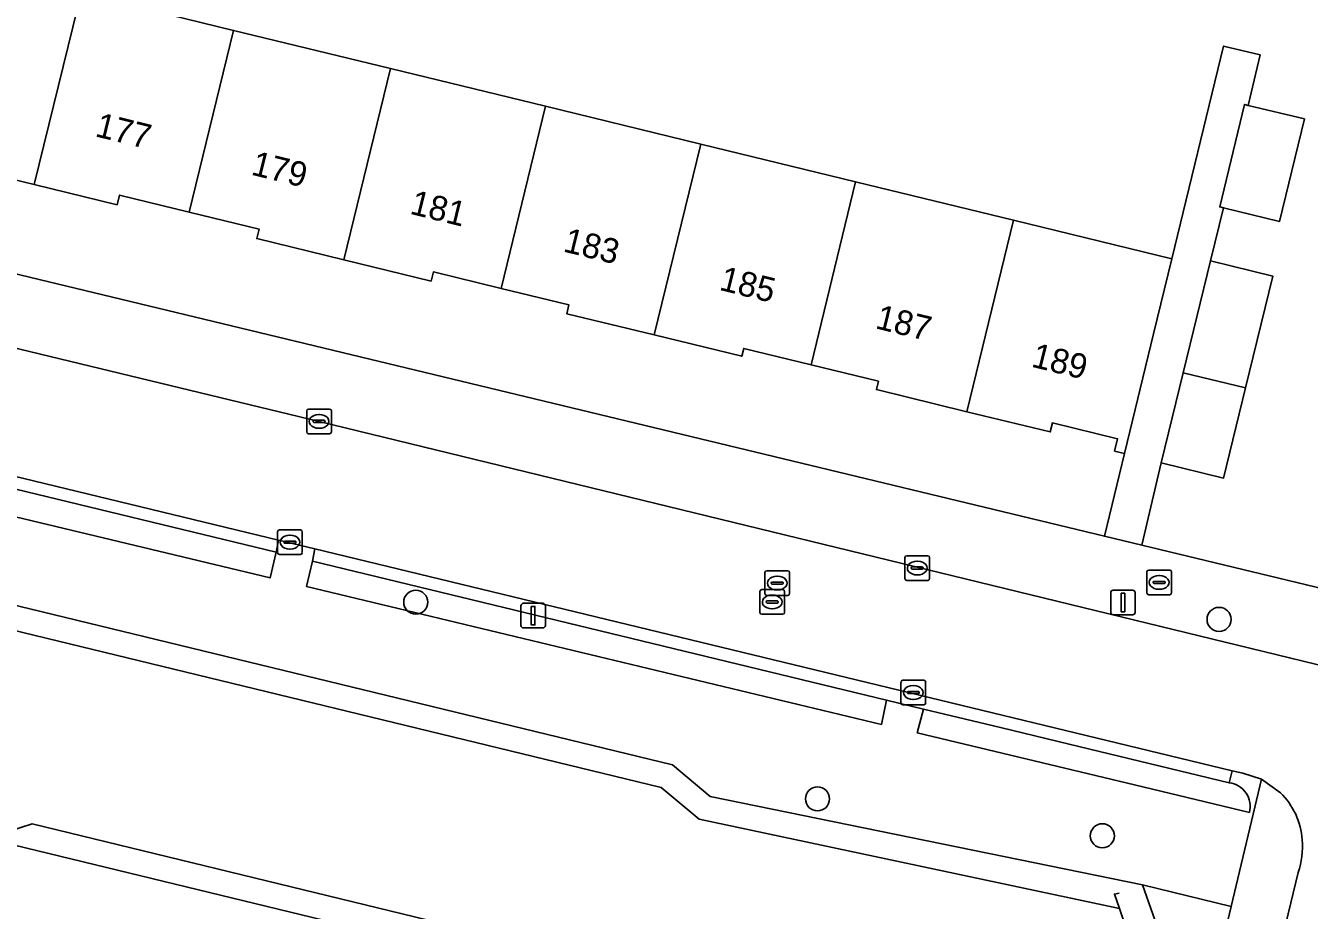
# Model space of a CAD drawing. Extents: x 162803 to 163818, y 381639 to 382475.
# Drawn here: x 163709.5 to 163761.6, y 382213.3 to 382249.2 of the extents above; entities that cross this region are included whole.
import ezdxf

# ---------------------------------------------------------------- set-up
doc = ezdxf.new("R2010")
doc.units = 0
for name, color, linetype in [('IMGEO_Boom', 7, 'Continuous'), ('IMGEO_Brandkraan', 7, 'Continuous'), ('IMGEO_Erf', 7, 'Continuous'), ('IMGEO_Groenvoorziening', 7, 'Continuous'), ('IMGEO_Haag', 7, 'Continuous'), ('IMGEO_Kolk', 7, 'Continuous'), ('IMGEO_Lichtmast', 7, 'Continuous'), ('IMGEO_Muur', 7, 'Continuous'), ('IMGEO_Oever', 7, 'Continuous'), ('IMGEO_Pand', 7, 'Continuous'), ('IMGEO_Pand_nummerreeks', 7, 'Continuous'), ('IMGEO_Rijbaan_lokaal_open', 7, 'Continuous'), ('IMGEO_Rioolput', 7, 'Continuous'), ('IMGEO_Voetpad_open', 7, 'Continuous'), ('IMGEO_Waterloop', 7, 'Continuous')]:
    doc.layers.add(name, color=color, linetype=linetype)

msp = doc.modelspace()

# ---------------------------------------------------------------- linework, layer by layer
at = {"layer": 'IMGEO_Boom'}
for centre in [(163725.337, 382225.828), (163757.935, 382225.13), (163741.638, 382217.843), (163753.197, 382216.344)]:
    msp.add_circle(centre, 0.489, dxfattribs=at)
at = {"layer": 'IMGEO_Brandkraan'}
for p, q in [((163755.004, 382226.205), (163755.004, 382227.057)), ((163755.079, 382227.131), (163755.931, 382227.131)), ((163756.005, 382227.057), (163756.005, 382226.205)), ((163755.263, 382226.625), (163755.263, 382226.637)), ((163755.701, 382226.588), (163755.303, 382226.588)), ((163755.306, 382226.674), (163755.704, 382226.674)), ((163755.492, 382226.911), (163755.517, 382226.911)), ((163755.747, 382226.637), (163755.747, 382226.625)), ((163755.931, 382226.131), (163755.079, 382226.131)), ((163755.515, 382226.351), (163755.49, 382226.351))]:
    msp.add_line(p, q, dxfattribs=at)
for points in [[(163755.004, 382226.205), (163755.004, 382227.057)], [(163755.079, 382227.131), (163755.931, 382227.131)], [(163756.005, 382227.057), (163756.005, 382226.205)], [(163755.931, 382226.131), (163755.079, 382226.131)]]:
    msp.add_lwpolyline(points, dxfattribs=at)
for centre, radius, start, end in [((163755.081, 382227.055), 0.0765, 91.552, 178.448), ((163755.081, 382227.055), 0.0765, 91.552, 178.448), ((163755.929, 382227.055), 0.0765, 1.552, 88.448), ((163755.929, 382227.055), 0.0765, 1.552, 88.448), ((163755.303, 382226.634), 0.0403, 85.8775, 175.7526), ((163755.3, 382226.624), 0.0366, 178.938, 274.7102), ((163755.704, 382226.631), 0.043, 264.8664, 352.4533), ((163755.708, 382226.636), 0.0386, 1.7309, 96.639), ((163755.081, 382226.207), 0.0765, 181.552, 268.448), ((163755.081, 382226.207), 0.0765, 181.552, 268.448), ((163755.929, 382226.207), 0.0765, 271.552, 358.448), ((163755.929, 382226.207), 0.0765, 271.552, 358.448)]:
    msp.add_arc(centre, radius, start, end, dxfattribs=at)
for centre, major_axis, ratio, start_param, end_param in [((163755.491, 382226.631), (-0.387, 0.002), 0.722429, 4.712389, 7.853982), ((163755.516, 382226.631), (-0.39, 0.002), 0.717154, 1.570796, 4.712389)]:
    msp.add_ellipse(centre, major_axis=major_axis, ratio=ratio, start_param=start_param, end_param=end_param, dxfattribs=at)
at = {"layer": 'IMGEO_Erf'}
for points in [[(163714.023, 382250), (163717.945, 382249.045), (163724.316, 382247.493), (163730.601, 382245.962), (163736.898, 382244.428), (163743.187, 382242.896), (163749.589, 382241.337), (163756.014, 382239.772), (163758.116, 382248.409), (163759.608, 382248.049), (163759.115, 382245.999), (163761.396, 382245.448), (163760.392, 382241.29), (163758.12, 382241.839), (163757.587, 382239.684), (163760.114, 382239.068), (163759.01, 382234.535), (163758.117, 382230.869), (163755.59, 382231.484), (163754.801, 382228.139), (163761.48, 382226.528), (163775.344, 382223.185)], [(163696.236, 382242.263), (163753.279, 382228.506), (163754.09, 382231.863), (163753.692, 382231.96), (163753.814, 382232.462), (163751.172, 382233.105), (163751.083, 382232.74), (163747.701, 382233.563), (163744.027, 382234.457), (163744.111, 382234.801), (163741.378, 382235.466), (163738.644, 382236.131), (163738.567, 382235.814), (163735.015, 382236.678), (163731.467, 382237.542), (163731.554, 382237.9), (163728.802, 382238.57), (163726.051, 382239.239), (163725.961, 382238.867), (163722.422, 382239.728), (163718.887, 382240.588), (163718.982, 382240.979), (163716.148, 382241.669), (163713.315, 382242.358), (163713.219, 382241.964), (163709.854, 382242.783), (163706.266, 382243.656)]]:
    msp.add_lwpolyline(points, dxfattribs=at)
at = {"layer": 'IMGEO_Groenvoorziening'}
for points in [[(163605.062, 382250.972), (163735.758, 382219.218), (163737.29, 382217.945), (163754.822, 382214.356), (163758.424, 382213.479), (163759.649, 382218.64), (163758.896, 382218.88), (163758.46, 382218.986), (163758.344, 382218.494)], [(163657.455, 382221.482), (163699.164, 382211.305), (163703.089, 382210.347), (163713.011, 382207.926), (163715.535, 382207.31), (163753.314, 382198.091), (163753.177, 382197.38), (163754.462, 382197.072), (163757.128, 382208.021), (163757.583, 382209.938), (163758.424, 382213.479), (163754.822, 382214.356), (163755.671, 382211.974), (163755.3, 382210.464), (163754.831, 382208.556), (163754.54, 382207.374), (163752.797, 382205.704), (163744.834, 382208.206), (163741.654, 382208.042), (163708.092, 382216.197), (163707.826, 382215.095), (163706.879, 382215.313), (163707.145, 382216.427), (163572.981, 382249.028)], [(163759.164, 382217.289), (163754.838, 382218.326), (163745.687, 382220.52), (163745.938, 382221.49), (163744.433, 382221.855), (163744.23, 382220.869), (163720.908, 382226.461), (163721.153, 382227.497), (163721.246, 382227.992), (163719.762, 382228.351), (163719.666, 382227.857), (163719.426, 382226.816), (163700.386, 382231.381)], [(163751.848, 382220.058), (163749.059, 382220.734), (163745.938, 382221.49), (163745.687, 382220.52), (163754.838, 382218.326), (163759.164, 382217.289)], [(163758.344, 382218.494), (163751.848, 382220.058)]]:
    msp.add_lwpolyline(points, dxfattribs=at)
for points in [[(163700.811, 382232.937), (163700.653, 382232.465), (163719.666, 382227.857), (163719.762, 382228.351)], [(163700.653, 382232.465), (163700.386, 382231.381), (163719.426, 382226.816), (163719.666, 382227.857)], [(163721.246, 382227.992), (163721.153, 382227.497), (163744.433, 382221.855), (163745.938, 382221.49), (163749.059, 382220.734), (163751.848, 382220.058), (163758.344, 382218.494), (163758.46, 382218.986)], [(163721.153, 382227.497), (163720.908, 382226.461), (163744.23, 382220.869), (163744.433, 382221.855)]]:
    msp.add_lwpolyline(points, close=True, dxfattribs=at)
msp.add_arc((163758.229, 382217.534), 0.967, 345.3226, 83.1478, dxfattribs=at)
msp.add_arc((163758.229, 382217.534), 0.967, 345.3226, 83.1478, dxfattribs=at)
at = {"layer": 'IMGEO_Haag'}
for points in [[(163700.653, 382232.465), (163719.666, 382227.857), (163719.762, 382228.351), (163700.811, 382232.937)], [(163721.153, 382227.497), (163744.433, 382221.855), (163745.938, 382221.49), (163749.059, 382220.734), (163751.848, 382220.058), (163758.344, 382218.494), (163758.46, 382218.986), (163721.246, 382227.992)]]:
    msp.add_lwpolyline(points, close=True, dxfattribs=at)
at = {"layer": 'IMGEO_Kolk'}
for p, q in [((163720.913, 382232.743), (163720.913, 382233.595)), ((163720.988, 382233.669), (163721.84, 382233.669)), ((163721.401, 382233.449), (163721.426, 382233.449)), ((163721.914, 382233.595), (163721.914, 382232.743)), ((163721.172, 382233.163), (163721.172, 382233.175)), ((163721.61, 382233.126), (163721.212, 382233.126)), ((163721.215, 382233.212), (163721.613, 382233.212)), ((163721.424, 382232.889), (163721.399, 382232.889)), ((163721.656, 382233.175), (163721.656, 382233.163)), ((163721.84, 382232.669), (163720.988, 382232.669)), ((163719.731, 382227.839), (163719.731, 382228.691)), ((163719.806, 382228.765), (163720.658, 382228.765)), ((163720.732, 382228.691), (163720.732, 382227.839)), ((163719.99, 382228.259), (163719.99, 382228.271)), ((163720.428, 382228.222), (163720.03, 382228.222)), ((163720.033, 382228.308), (163720.431, 382228.308)), ((163720.219, 382228.545), (163720.244, 382228.545)), ((163720.474, 382228.271), (163720.474, 382228.259)), ((163720.658, 382227.765), (163719.806, 382227.765)), ((163720.242, 382227.985), (163720.217, 382227.985)), ((163745.185, 382226.789), (163745.185, 382227.641)), ((163745.26, 382227.715), (163746.112, 382227.715)), ((163746.186, 382227.641), (163746.186, 382226.789)), ((163745.444, 382227.209), (163745.444, 382227.221)), ((163745.882, 382227.172), (163745.484, 382227.172)), ((163745.487, 382227.258), (163745.885, 382227.258)), ((163745.673, 382227.495), (163745.698, 382227.495)), ((163745.928, 382227.221), (163745.928, 382227.209)), ((163746.112, 382226.715), (163745.26, 382226.715)), ((163745.696, 382226.935), (163745.671, 382226.935)), ((163745.027, 382221.735), (163745.027, 382222.587)), ((163745.102, 382222.661), (163745.954, 382222.661)), ((163745.515, 382222.441), (163745.54, 382222.441)), ((163746.028, 382222.587), (163746.028, 382221.735)), ((163745.286, 382222.155), (163745.286, 382222.167)), ((163745.724, 382222.118), (163745.326, 382222.118)), ((163745.329, 382222.204), (163745.727, 382222.204)), ((163745.538, 382221.881), (163745.513, 382221.881)), ((163745.77, 382222.167), (163745.77, 382222.155)), ((163745.954, 382221.661), (163745.102, 382221.661))]:
    msp.add_line(p, q, dxfattribs=at)
for points in [[(163720.913, 382232.743), (163720.913, 382233.595)], [(163720.988, 382233.669), (163721.84, 382233.669)], [(163721.914, 382233.595), (163721.914, 382232.743)], [(163721.84, 382232.669), (163720.988, 382232.669)], [(163719.731, 382227.839), (163719.731, 382228.691)], [(163719.806, 382228.765), (163720.658, 382228.765)], [(163720.732, 382228.691), (163720.732, 382227.839)], [(163720.658, 382227.765), (163719.806, 382227.765)], [(163745.185, 382226.789), (163745.185, 382227.641)], [(163745.26, 382227.715), (163746.112, 382227.715)], [(163746.186, 382227.641), (163746.186, 382226.789)], [(163746.112, 382226.715), (163745.26, 382226.715)], [(163745.027, 382221.735), (163745.027, 382222.587)], [(163745.102, 382222.661), (163745.954, 382222.661)], [(163746.028, 382222.587), (163746.028, 382221.735)], [(163745.954, 382221.661), (163745.102, 382221.661)]]:
    msp.add_lwpolyline(points, dxfattribs=at)
for centre, radius, start, end in [((163720.99, 382233.593), 0.0765, 91.552, 178.448), ((163720.99, 382233.593), 0.0765, 91.552, 178.448), ((163721.838, 382233.593), 0.0765, 1.552, 88.448), ((163721.838, 382233.593), 0.0765, 1.552, 88.448), ((163720.99, 382232.745), 0.0765, 181.552, 268.448), ((163720.99, 382232.745), 0.0765, 181.552, 268.448), ((163721.212, 382233.172), 0.0403, 85.8775, 175.7526), ((163721.209, 382233.162), 0.0366, 178.938, 274.7102), ((163721.613, 382233.169), 0.043, 264.8664, 352.4533), ((163721.617, 382233.174), 0.0386, 1.7309, 96.639), ((163721.838, 382232.745), 0.0765, 271.552, 358.448), ((163721.838, 382232.745), 0.0765, 271.552, 358.448), ((163719.808, 382228.689), 0.0765, 91.552, 178.448), ((163719.808, 382228.689), 0.0765, 91.552, 178.448), ((163720.656, 382228.689), 0.0765, 1.552, 88.448), ((163720.656, 382228.689), 0.0765, 1.552, 88.448), ((163720.03, 382228.268), 0.0403, 85.8775, 175.7526), ((163720.027, 382228.258), 0.0366, 178.938, 274.7102), ((163720.431, 382228.265), 0.043, 264.8664, 352.4533), ((163720.435, 382228.27), 0.0386, 1.7309, 96.639), ((163719.808, 382227.841), 0.0765, 181.552, 268.448), ((163719.808, 382227.841), 0.0765, 181.552, 268.448), ((163720.656, 382227.841), 0.0765, 271.552, 358.448), ((163720.656, 382227.841), 0.0765, 271.552, 358.448), ((163745.262, 382227.639), 0.0765, 91.552, 178.448), ((163745.262, 382227.639), 0.0765, 91.552, 178.448), ((163746.11, 382227.639), 0.0765, 1.552, 88.448), ((163746.11, 382227.639), 0.0765, 1.552, 88.448), ((163745.484, 382227.218), 0.0403, 85.8775, 175.7526), ((163745.481, 382227.208), 0.0366, 178.938, 274.7102), ((163745.885, 382227.215), 0.043, 264.8664, 352.4533), ((163745.889, 382227.22), 0.0386, 1.7309, 96.639), ((163745.262, 382226.791), 0.0765, 181.552, 268.448), ((163745.262, 382226.791), 0.0765, 181.552, 268.448), ((163746.11, 382226.791), 0.0765, 271.552, 358.448), ((163746.11, 382226.791), 0.0765, 271.552, 358.448), ((163745.104, 382222.585), 0.0765, 91.552, 178.448), ((163745.104, 382222.585), 0.0765, 91.552, 178.448), ((163745.952, 382222.585), 0.0765, 1.552, 88.448), ((163745.952, 382222.585), 0.0765, 1.552, 88.448), ((163745.326, 382222.164), 0.0403, 85.8775, 175.7526), ((163745.323, 382222.154), 0.0366, 178.938, 274.7102), ((163745.727, 382222.161), 0.043, 264.8664, 352.4533), ((163745.731, 382222.166), 0.0386, 1.7309, 96.639), ((163745.104, 382221.737), 0.0765, 181.552, 268.448), ((163745.104, 382221.737), 0.0765, 181.552, 268.448), ((163745.952, 382221.737), 0.0765, 271.552, 358.448), ((163745.952, 382221.737), 0.0765, 271.552, 358.448)]:
    msp.add_arc(centre, radius, start, end, dxfattribs=at)
for centre, major_axis, ratio, start_param, end_param in [((163721.4, 382233.169), (-0.387, 0.002), 0.722429, 4.712389, 7.853982), ((163721.425, 382233.169), (-0.39, 0.002), 0.717154, 1.570796, 4.712389), ((163720.218, 382228.265), (-0.387, 0.002), 0.722429, 4.712389, 7.853982), ((163720.243, 382228.265), (-0.39, 0.002), 0.717154, 1.570796, 4.712389), ((163745.672, 382227.215), (-0.387, 0.002), 0.722429, 4.712389, 7.853982), ((163745.697, 382227.215), (-0.39, 0.002), 0.717154, 1.570796, 4.712389), ((163745.514, 382222.161), (-0.387, 0.002), 0.722429, 4.712389, 7.853982), ((163745.539, 382222.161), (-0.39, 0.002), 0.717154, 1.570796, 4.712389)]:
    msp.add_ellipse(centre, major_axis=major_axis, ratio=ratio, start_param=start_param, end_param=end_param, dxfattribs=at)
at = {"layer": 'IMGEO_Lichtmast'}
for p, q in [((163753.538, 382225.416), (163753.538, 382226.216)), ((163753.538, 382226.216), (163753.538, 382225.416)), ((163753.638, 382226.316), (163754.428, 382226.316)), ((163754.428, 382226.316), (163753.638, 382226.316)), ((163754.528, 382226.216), (163754.528, 382225.416)), ((163754.528, 382225.416), (163754.528, 382226.216)), ((163729.605, 382224.883), (163729.605, 382225.683)), ((163729.605, 382225.683), (163729.605, 382224.883)), ((163729.705, 382225.783), (163730.495, 382225.783)), ((163730.495, 382225.783), (163729.705, 382225.783)), ((163730.595, 382225.683), (163730.595, 382224.883)), ((163730.595, 382224.883), (163730.595, 382225.683)), ((163754.428, 382225.316), (163753.638, 382225.316)), ((163753.638, 382225.316), (163754.428, 382225.316)), ((163730.495, 382224.783), (163729.705, 382224.783)), ((163729.705, 382224.783), (163730.495, 382224.783))]:
    msp.add_line(p, q, dxfattribs=at)
for points in [[(163753.958, 382226.191), (163754.108, 382226.191), (163754.108, 382225.441), (163753.958, 382225.441), (163753.958, 382226.191)], [(163730.025, 382225.658), (163730.175, 382225.658), (163730.175, 382224.908), (163730.025, 382224.908), (163730.025, 382225.658)]]:
    msp.add_lwpolyline(points, dxfattribs=at)
for centre, start, end in [((163753.638, 382226.216), 90, 180), ((163753.638, 382226.216), 90, 180), ((163754.428, 382226.216), 0, 90), ((163754.428, 382226.216), 360, 90), ((163729.705, 382225.683), 90, 180), ((163729.705, 382225.683), 90, 180), ((163730.495, 382225.683), 0, 90), ((163730.495, 382225.683), 360, 90), ((163753.638, 382225.416), 180, 270), ((163753.638, 382225.416), 180, 270), ((163754.428, 382225.416), 270, 0), ((163754.428, 382225.416), 270, 0), ((163729.705, 382224.883), 180, 270), ((163729.705, 382224.883), 180, 270), ((163730.495, 382224.883), 270, 0), ((163730.495, 382224.883), 270, 0)]:
    msp.add_arc(centre, 0.1, start, end, dxfattribs=at)
at = {"layer": 'IMGEO_Muur'}
msp.add_lwpolyline([(163753.889, 382213.389), (163753.686, 382213.974), (163753.88, 382214.02)], dxfattribs=at)
at = {"layer": 'IMGEO_Oever'}
msp.add_lwpolyline([(163604.826, 382250), (163735.297, 382218.301), (163736.84, 382217.018), (163753.889, 382213.389), (163754.414, 382211.872), (163753.463, 382207.948), (163752.376, 382206.925), (163744.959, 382209.214), (163741.748, 382209.048), (163709.777, 382216.824), (163708.291, 382216.353), (163708.138, 382216.388), (163708.092, 382216.197), (163741.654, 382208.042), (163744.834, 382208.206), (163752.797, 382205.704), (163754.54, 382207.374), (163754.831, 382208.556), (163755.3, 382210.464), (163755.671, 382211.974), (163754.822, 382214.356), (163737.29, 382217.945), (163735.758, 382219.218), (163605.062, 382250.972)], dxfattribs=at)
at = {"layer": 'IMGEO_Pand'}
for points in [[(163711.63, 382250), (163711.766, 382250.55), (163712.262, 382252.587), (163706.058, 382254.058), (163705.859, 382253.22), (163704.798, 382250), (163703.515, 382244.726), (163706.358, 382244.034), (163706.266, 382243.656), (163709.854, 382242.783)], [(163709.854, 382242.783), (163713.219, 382241.964), (163713.315, 382242.358), (163716.148, 382241.669), (163717.945, 382249.045), (163714.023, 382250), (163711.766, 382250.55), (163711.63, 382250)], [(163724.316, 382247.493), (163717.945, 382249.045), (163716.148, 382241.669), (163718.982, 382240.979), (163718.887, 382240.588), (163722.422, 382239.728)], [(163730.601, 382245.962), (163724.316, 382247.493), (163722.422, 382239.728), (163725.961, 382238.867), (163726.051, 382239.239), (163728.802, 382238.57)], [(163736.898, 382244.428), (163730.601, 382245.962), (163728.802, 382238.57), (163731.554, 382237.9), (163731.467, 382237.542), (163735.015, 382236.678)], [(163761.396, 382245.448), (163759.115, 382245.999), (163758.966, 382246.035), (163757.962, 382241.877), (163758.12, 382241.839), (163760.392, 382241.29)], [(163743.187, 382242.896), (163736.898, 382244.428), (163735.015, 382236.678), (163738.567, 382235.814), (163738.644, 382236.131), (163741.378, 382235.466)], [(163743.187, 382242.896), (163741.378, 382235.466), (163744.111, 382234.801), (163744.027, 382234.457), (163747.701, 382233.563), (163749.589, 382241.337)], [(163749.589, 382241.337), (163747.701, 382233.563), (163751.083, 382232.74), (163751.172, 382233.105), (163753.814, 382232.462), (163753.692, 382231.96), (163754.09, 382231.863), (163755.273, 382236.723), (163756.014, 382239.772)], [(163756.48, 382235.137), (163759.01, 382234.535), (163760.114, 382239.068), (163757.587, 382239.684)], [(163756.48, 382235.137), (163755.59, 382231.484), (163758.117, 382230.869), (163759.01, 382234.535)]]:
    msp.add_lwpolyline(points, close=True, dxfattribs=at)
at = {"layer": 'IMGEO_Rijbaan_lokaal_open'}
for points in [[(163675.672, 382244.219), (163675.473, 382244.15), (163674.38, 382239.333), (163699.21, 382233.324), (163700.811, 382232.937), (163719.762, 382228.351), (163721.246, 382227.992), (163758.46, 382218.986), (163758.896, 382218.88), (163759.649, 382218.64), (163760.426, 382218.085)], [(163769.828, 382216.241), (163771.008, 382221.082), (163760.794, 382223.572), (163721.414, 382233.169), (163675.672, 382244.219)], [(163761.144, 382214.849), (163759.825, 382209.421), (163759.359, 382207.502), (163757.241, 382198.787)]]:
    msp.add_lwpolyline(points, dxfattribs=at)
for centre, radius, start, end in [((163758.394, 382215.989), 2.919, 3.8142, 45.8926), ((163758.01, 382215.909), 3.308, 341.3139, 4.7533)]:
    msp.add_arc(centre, radius, start, end, dxfattribs=at)
at = {"layer": 'IMGEO_Rioolput'}
for p, q in [((163739.505, 382226.178), (163739.505, 382227.03)), ((163739.58, 382227.104), (163740.432, 382227.104)), ((163740.506, 382227.03), (163740.506, 382226.178)), ((163739.764, 382226.598), (163739.764, 382226.61)), ((163740.202, 382226.561), (163739.804, 382226.561)), ((163739.807, 382226.647), (163740.205, 382226.647)), ((163739.993, 382226.884), (163740.018, 382226.884)), ((163740.248, 382226.61), (163740.248, 382226.598)), ((163739.301, 382225.412), (163739.301, 382226.264)), ((163739.376, 382226.338), (163740.228, 382226.338)), ((163740.432, 382226.104), (163739.58, 382226.104)), ((163739.789, 382226.118), (163739.814, 382226.118)), ((163740.016, 382226.324), (163739.991, 382226.324)), ((163740.302, 382226.264), (163740.302, 382225.412)), ((163739.56, 382225.832), (163739.56, 382225.844)), ((163739.998, 382225.795), (163739.6, 382225.795)), ((163739.603, 382225.881), (163740.001, 382225.881)), ((163739.812, 382225.558), (163739.787, 382225.558)), ((163740.044, 382225.844), (163740.044, 382225.832)), ((163740.228, 382225.338), (163739.376, 382225.338))]:
    msp.add_line(p, q, dxfattribs=at)
for points in [[(163739.505, 382226.178), (163739.505, 382227.03)], [(163739.58, 382227.104), (163740.432, 382227.104)], [(163740.506, 382227.03), (163740.506, 382226.178)], [(163739.301, 382225.412), (163739.301, 382226.264)], [(163739.376, 382226.338), (163740.228, 382226.338)], [(163740.432, 382226.104), (163739.58, 382226.104)], [(163740.302, 382226.264), (163740.302, 382225.412)], [(163740.228, 382225.338), (163739.376, 382225.338)]]:
    msp.add_lwpolyline(points, dxfattribs=at)
for centre, radius, start, end in [((163739.582, 382227.028), 0.0765, 91.552, 178.448), ((163739.582, 382227.028), 0.0765, 91.552, 178.448), ((163740.43, 382227.028), 0.0765, 1.552, 88.448), ((163740.43, 382227.028), 0.0765, 1.552, 88.448), ((163739.804, 382226.607), 0.0403, 85.8775, 175.7526), ((163739.801, 382226.597), 0.0366, 178.938, 274.7102), ((163740.205, 382226.604), 0.043, 264.8664, 352.4533), ((163740.209, 382226.609), 0.0386, 1.7309, 96.639), ((163739.378, 382226.262), 0.0765, 91.552, 178.448), ((163739.378, 382226.262), 0.0765, 91.552, 178.448), ((163739.582, 382226.18), 0.0765, 181.552, 268.448), ((163739.582, 382226.18), 0.0765, 181.552, 268.448), ((163740.226, 382226.262), 0.0765, 1.552, 88.448), ((163740.226, 382226.262), 0.0765, 1.552, 88.448), ((163740.43, 382226.18), 0.0765, 271.552, 358.448), ((163740.43, 382226.18), 0.0765, 271.552, 358.448), ((163739.6, 382225.841), 0.0403, 85.8775, 175.7526), ((163739.597, 382225.831), 0.0366, 178.938, 274.7102), ((163740.001, 382225.838), 0.043, 264.8664, 352.4533), ((163740.005, 382225.843), 0.0386, 1.7309, 96.639), ((163739.378, 382225.414), 0.0765, 181.552, 268.448), ((163739.378, 382225.414), 0.0765, 181.552, 268.448), ((163740.226, 382225.414), 0.0765, 271.552, 358.448), ((163740.226, 382225.414), 0.0765, 271.552, 358.448)]:
    msp.add_arc(centre, radius, start, end, dxfattribs=at)
for centre, major_axis, ratio, start_param, end_param in [((163739.992, 382226.604), (-0.387, 0.002), 0.722429, 4.712389, 7.853982), ((163740.017, 382226.604), (-0.39, 0.002), 0.717154, 1.570796, 4.712389), ((163739.788, 382225.838), (-0.387, 0.002), 0.722429, 4.712389, 7.853982), ((163739.813, 382225.838), (-0.39, 0.002), 0.717154, 1.570796, 4.712389)]:
    msp.add_ellipse(centre, major_axis=major_axis, ratio=ratio, start_param=start_param, end_param=end_param, dxfattribs=at)
at = {"layer": 'IMGEO_Voetpad_open'}
msp.add_lwpolyline([(163758.12, 382241.839), (163757.962, 382241.877), (163758.966, 382246.035), (163759.115, 382245.999), (163759.608, 382248.049), (163758.116, 382248.409), (163756.014, 382239.772), (163755.273, 382236.723), (163754.09, 382231.863), (163753.279, 382228.506), (163754.801, 382228.139), (163755.59, 382231.484), (163756.48, 382235.137), (163757.587, 382239.684)], close=True, dxfattribs=at)
for points in [[(163674.663, 382244.389), (163675.473, 382244.15), (163675.672, 382244.219), (163721.414, 382233.169), (163760.794, 382223.572), (163771.008, 382221.082), (163772.524, 382220.713)], [(163775.344, 382223.185), (163761.48, 382226.528), (163754.801, 382228.139), (163753.279, 382228.506), (163696.236, 382242.263)], [(163760.426, 382218.085), (163759.649, 382218.64), (163758.424, 382213.479), (163757.583, 382209.938), (163757.128, 382208.021), (163754.462, 382197.072), (163754.266, 382196.245)], [(163759.359, 382207.502), (163759.825, 382209.421), (163761.144, 382214.849)]]:
    msp.add_lwpolyline(points, dxfattribs=at)
for centre, radius, start, end in [((163758.394, 382215.989), 2.919, 3.8142, 45.8926), ((163758.01, 382215.909), 3.308, 341.3139, 4.7533)]:
    msp.add_arc(centre, radius, start, end, dxfattribs=at)
at = {"layer": 'IMGEO_Waterloop'}
msp.add_lwpolyline([(163573.217, 382250), (163706.023, 382217.729), (163707.025, 382216.641), (163707.186, 382216.598), (163707.145, 382216.427), (163706.879, 382215.313), (163707.826, 382215.095), (163708.092, 382216.197), (163708.138, 382216.388), (163708.291, 382216.353), (163709.777, 382216.824), (163741.748, 382209.048), (163744.959, 382209.214), (163752.376, 382206.925), (163753.463, 382207.948), (163754.414, 382211.872), (163753.889, 382213.389), (163736.84, 382217.018), (163735.297, 382218.301), (163604.826, 382250)], dxfattribs=at)

# ---------------------------------------------------------------- texts
at = {"layer": 'IMGEO_Pand_nummerreeks'}
for s, p in [('177', (163712.287, 382244.751)), ('179', (163718.619, 382243.192)), ('181', (163725.06, 382241.606)), ('183', (163731.282, 382240.074)), ('185', (163737.614, 382238.515)), ('187', (163743.946, 382236.956)), ('189', (163750.277, 382235.397))]:
    msp.add_text(s, height=1, rotation=346.1679, dxfattribs=at).set_placement(p)

doc.saveas('drawing.dxf')
